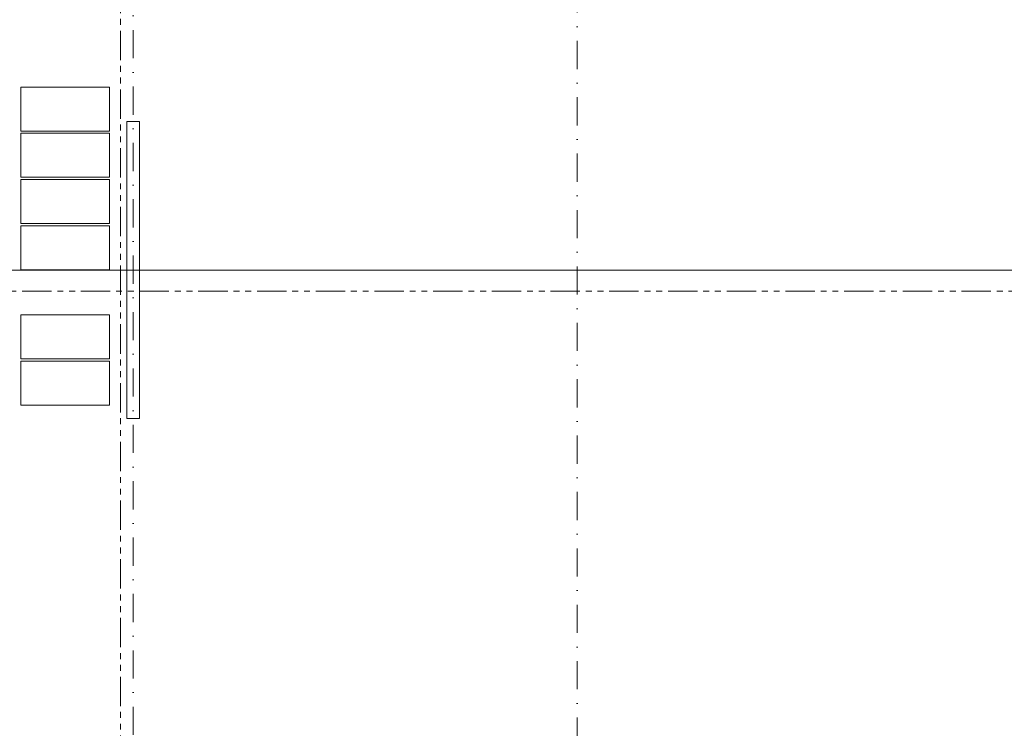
# Model space of a CAD drawing. Header units: millimetres. Extents: x -15830 to 4680139, y -28864 to 2281735.
# Tile 466 of 577: x 326944 to 340255, y 249791 to 259369. Entities that reach past the tile are written whole.
import ezdxf

# ---------------------------------------------------------------- set-up
doc = ezdxf.new("R2010")
doc.units = ezdxf.units.MM
for name, pattern in [('CENTERX2', [101.6, 63.5, -12.7, 12.7, -12.7]), ('DASHDOT', [25.4, 12.7, -6.35, 0, -6.35]), ('PHANTOM2', [31.75, 15.875, -3.175, 3.175, -3.175, 3.175, -3.175])]:
    doc.linetypes.add(name, pattern=pattern)
for name, color, linetype, lineweight in [('A99_FVE', 30, 'Continuous', 5), ('A99_S_kce-demolice', 30, 'Continuous', 20), ('A99_S_kce-pohl', 7, 'Continuous', 5), ('A99_S_osy', 1, 'CENTERX2', 5)]:
    doc.layers.add(name, color=color, linetype=linetype, lineweight=lineweight)

msp = doc.modelspace()

# ---------------------------------------------------------------- linework, layer by layer
at = {"layer": 'A99_FVE', "lineweight": 5, "ltscale": 2}
for points in [[(328158.95, 257863.252), (328158.95, 258458.252), (326958.95, 258458.252), (326958.95, 257863.252)], [(328158.95, 257238.252), (328158.95, 257833.252), (326958.95, 257833.252), (326958.95, 257238.252)], [(328158.95, 256613.252), (328158.95, 257208.252), (326958.95, 257208.252), (326958.95, 256613.252)], [(328158.95, 255988.252), (328158.95, 256583.252), (326958.95, 256583.252), (326958.95, 255988.252)], [(328158.95, 254783.252), (328158.95, 255378.252), (326958.95, 255378.252), (326958.95, 254783.252)], [(328158.95, 254158.252), (328158.95, 254753.252), (326958.95, 254753.252), (326958.95, 254158.252)]]:
    msp.add_lwpolyline(points, close=True, dxfattribs=at)
at = {"layer": 'A99_FVE', "linetype": 'Continuous', "lineweight": 15, "ltscale": 2}
msp.add_lwpolyline([(328393.95, 257993.252), (328563.95, 257993.252), (328563.95, 253978.252), (328393.95, 253978.252)], close=True, dxfattribs=at)
at = {"layer": 'A99_S_kce-demolice', "linetype": 'PHANTOM2', "lineweight": 9, "ltscale": 25}
for points in [[(328306.45, 242948.252), (328306.45, 277273.252)], [(221408.95, 255698.252), (352738.95, 255698.252)]]:
    msp.add_lwpolyline(points, dxfattribs=at)
at = {"layer": 'A99_S_kce-pohl', "linetype": 'Continuous'}
msp.add_lwpolyline([(352804.496, 255983.252), (213328.95, 255983.252)], dxfattribs=at)
at = {"layer": 'A99_S_osy', "linetype": 'DASHDOT', "lineweight": 5, "ltscale": 30}
for points in [[(328478.95, 344583.252), (328478.95, 241173.252)], [(334478.95, 241173.252), (334478.95, 273498.252)]]:
    msp.add_lwpolyline(points, dxfattribs=at)

doc.saveas('drawing.dxf')
